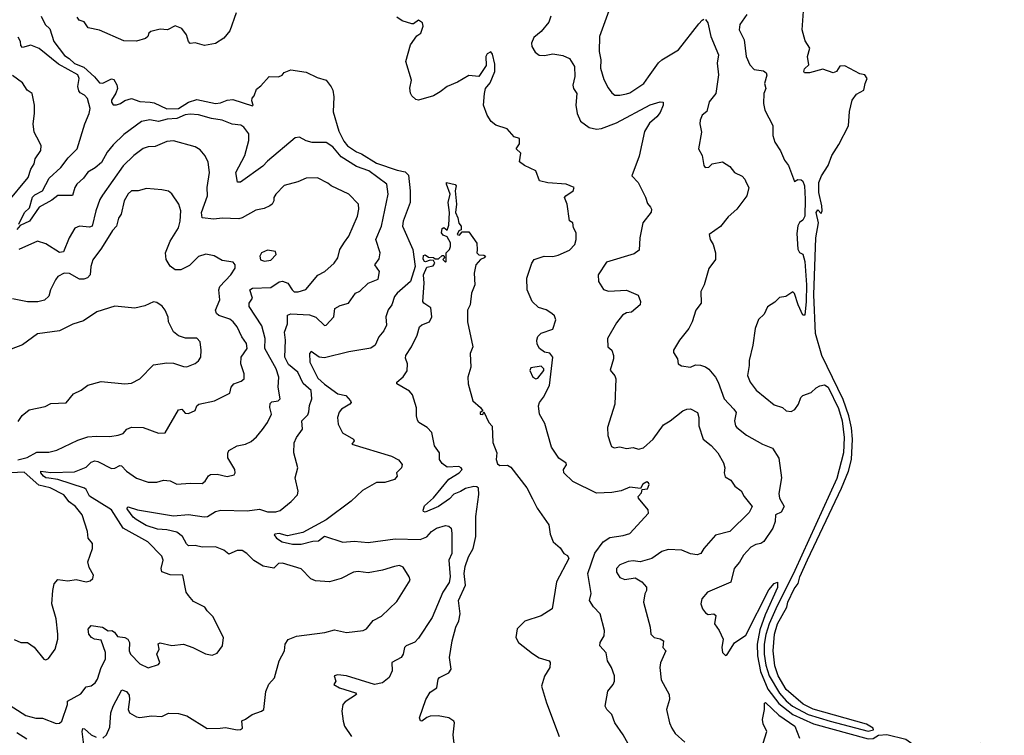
# Model space of a CAD drawing. Extents: x 1245515 to 1420776, y 606314 to 671314.
# Tile 342 of 385: x 1411009 to 1416875, y 619082 to 623344. Entities that reach past the tile are written whole.
import ezdxf

# ---------------------------------------------------------------- set-up
doc = ezdxf.new("R2010")
doc.units = 0

msp = doc.modelspace()

# ---------------------------------------------------------------- linework, layer by layer
at = {"layer": '0CON10XD'}
for points in [[(1414542.5, 623465), (1414464.2, 623245), (1414460.5, 623155), (1414470.5, 623105), (1414468.5, 623055), (1414488.6, 622988.5), (1414515, 622938), (1414537.9, 622907.9), (1414555, 622895.8), (1414584.4, 622894.4), (1414625, 622902.5), (1414645, 622909.1), (1414728.1, 622965), (1414755.3, 623004.7), (1414815, 623087.1), (1414835, 623105.6), (1414934.2, 623165), (1415055, 623319.4), (1415075, 623341.4), (1415085, 623348)], [(1411137.5, 623365), (1411160, 623315), (1411189.1, 623289.1), (1411211.1, 623215), (1411275, 623130.5), (1411304, 623114), (1411335, 623084.2), (1411391, 623061), (1411454.5, 623004.5), (1411485, 622968.6), (1411505, 622967.1), (1411555, 622991.8), (1411568.9, 622988.9), (1411587.4, 622957.4), (1411591.8, 622935), (1411582.4, 622907.6), (1411555.8, 622865), (1411555, 622853.3), (1411565, 622837.5), (1411585, 622836.7), (1411610, 622845), (1411636, 622864), (1411675, 622875.7), (1411725, 622857.3), (1411786.1, 622853.9), (1411809.3, 622849.3), (1411885, 622814.1), (1411955, 622816.1), (1412015, 622853.7), (1412065, 622868.4), (1412175, 622845.6), (1412205, 622848.4), (1412245.4, 622865.4), (1412278.3, 622868.3), (1412395, 622831.2), (1412400, 622835), (1412391.7, 622861.7), (1412393.6, 622876.4), (1412405, 622890), (1412419.3, 622930.7), (1412445, 622950), (1412495, 623006.2), (1412550, 623005), (1412572.5, 623015), (1412585, 623030), (1412623.8, 623046.2), (1412715, 623031.5), (1412781.1, 623001), (1412834.8, 622984.8), (1412865, 622944.5), (1412875.2, 622925), (1412880.6, 622885), (1412876.6, 622795), (1412910.4, 622680.4), (1412940.9, 622620.9), (1412962.6, 622592.6), (1413015, 622557.6), (1413045.4, 622545.4), (1413135, 622488.9), (1413258.1, 622448.2), (1413305, 622438.9), (1413325, 622417.8), (1413335.1, 622325), (1413334.8, 622255), (1413292.9, 622145), (1413289.7, 622115), (1413350.9, 621975), (1413364.3, 621875), (1413337.7, 621785), (1413257.1, 621715), (1413242, 621695), (1413225.5, 621645), (1413204.6, 621615.4), (1413190, 621575), (1413194.2, 621525), (1413178.5, 621491.5), (1413148.9, 621455), (1413127.5, 621405), (1413101.7, 621388.3), (1412970, 621365), (1412825, 621330), (1412794, 621334), (1412745, 621368), (1412734.6, 621355.4), (1412738.2, 621305), (1412785, 621208.4), (1412825, 621172.4), (1412905, 621115.5), (1412952.5, 621105), (1412980, 621075), (1412983.8, 621065), (1412976.7, 621055), (1412925.5, 621024.5), (1412912.6, 621007.4), (1412901.4, 620975), (1412905.8, 620935), (1412933, 620883), (1412997.5, 620845), (1413002.5, 620835), (1412987.5, 620815), (1413224, 620745), (1413265, 620722.5), (1413288, 620695), (1413284, 620675), (1413253.8, 620645), (1413257.5, 620625), (1413242.5, 620605), (1413185, 620588.1), (1413135, 620587.1), (1413050.4, 620539.6), (1412983.4, 620476.6), (1412834.3, 620365), (1412695, 620289.3), (1412605, 620270.8), (1412555, 620283.4), (1412529.7, 620280.3), (1412525.7, 620275), (1412538.9, 620255), (1412572, 620235), (1412635, 620220), (1412685, 620220.8), (1412755, 620238.6), (1412789.5, 620240.5), (1412825, 620266.9), (1412935, 620232.5), (1413002, 620238), (1413085, 620229.3), (1413245, 620251.6), (1413395, 620247.3), (1413435, 620263.1), (1413462.5, 620295), (1413492, 620315), (1413545, 620331.4), (1413565, 620328), (1413578.6, 620315), (1413584.4, 620285), (1413582.6, 620242.6), (1413584.5, 620165), (1413566.5, 620125), (1413574.5, 620025), (1413568.1, 619991.9), (1413529.2, 619935), (1413466.4, 619783.6), (1413385, 619660), (1413363.3, 619636.7), (1413311.2, 619615), (1413302.5, 619605), (1413292.9, 619565), (1413281.4, 619545), (1413225.8, 619515), (1413227.1, 619465), (1413210, 619425), (1413170.6, 619395), (1413123.5, 619383.5), (1412956.6, 619436.6), (1412905, 619440.8), (1412883.3, 619435), (1412892.5, 619405), (1412880, 619385), (1412913.3, 619365), (1413008.8, 619335), (1413016, 619325), (1412948.7, 619281.3), (1412933.8, 619265), (1412927.3, 619225), (1412935.4, 619165), (1412944.6, 619135), (1412985, 619074.2)], [(1412299.3, 623385), (1412261.3, 623278.7), (1412225.2, 623234.8), (1412175, 623201.8), (1412110.6, 623190.6), (1412055, 623206.7), (1412025, 623203.3), (1412013.8, 623215), (1412003.3, 623255), (1411975, 623292.5), (1411935, 623308.8), (1411890, 623285), (1411845, 623288), (1411790, 623275), (1411777.5, 623265), (1411772.5, 623245), (1411758, 623232), (1411705, 623217.5), (1411629.1, 623219.1), (1411485, 623282), (1411416.4, 623296.4), (1411392, 623332), (1411362.5, 623342.5), (1411350.4, 623360.5)], [(1414654.2, 618994.2), (1414604.3, 619085), (1414555, 619156.2), (1414536.4, 619206.4), (1414507.1, 619235), (1414497.1, 619255), (1414513.3, 619345), (1414545.7, 619385), (1414551.9, 619405), (1414552.2, 619435), (1414535, 619486.2), (1414510.8, 619525), (1414503, 619573), (1414466, 619615), (1414468, 619635), (1414490.8, 619675), (1414492.9, 619705), (1414466.9, 619805), (1414427.2, 619847.2), (1414404.6, 619884.6), (1414413.4, 619926.6), (1414393.4, 620045), (1414435, 620167.5), (1414485, 620234.6), (1414525, 620260.4), (1414605, 620271.3), (1414645, 620284.6), (1414755, 620404), (1414752.5, 620425), (1414696, 620495), (1414694.5, 620505), (1414712.9, 620525), (1414717.5, 620545), (1414749.5, 620550.5), (1414759.4, 620575), (1414755, 620586.2), (1414745, 620591.1), (1414721.9, 620578.1), (1414707.7, 620552.3), (1414645, 620558.8), (1414591.8, 620538.2), (1414537.1, 620527.1), (1414445, 620524.4), (1414305, 620593.1), (1414251.9, 620645), (1414249.2, 620665), (1414267.7, 620692.3), (1414265, 620702.5), (1414221.6, 620731.6), (1414178.4, 620798.4), (1414138.1, 620938.1), (1414106.8, 620995), (1414099.3, 621045), (1414105.4, 621064.6), (1414130.5, 621095), (1414165.4, 621164.6), (1414186, 621335), (1414167, 621357), (1414135, 621363.8), (1414106.2, 621385), (1414092.5, 621412.5), (1414090.6, 621435), (1414095, 621456.7), (1414115, 621478), (1414185, 621500), (1414203.6, 621556.4), (1414195, 621580), (1414178.8, 621595), (1414145, 621615.8), (1414099.8, 621629.8), (1414062.9, 621665), (1414032, 621735), (1414031.4, 621805), (1414060, 621895), (1414075, 621916.4), (1414133.8, 621936.2), (1414185, 621934.4), (1414217.7, 621942.3), (1414285, 621972), (1414316.7, 622005), (1414324.2, 622034.2), (1414324.4, 622074.4), (1414307.8, 622105), (1414305, 622133.8), (1414285.5, 622145.5), (1414270, 622245), (1414255.7, 622285), (1414262, 622295), (1414307.5, 622325), (1414313.3, 622345), (1414265, 622364), (1414155, 622372.5), (1414105, 622384.2), (1414083.8, 622445), (1414016.7, 622475), (1413987.5, 622497.5), (1413995, 622550), (1413967.5, 622575), (1413985.8, 622605), (1413986, 622636), (1413955, 622647.5), (1413913.6, 622693.6), (1413845, 622716.9), (1413817.6, 622737.6), (1413794.2, 622775), (1413772, 622835), (1413778.8, 622905), (1413784.7, 622935), (1413811.4, 622968.5), (1413839.4, 623035), (1413840.3, 623080.3), (1413825, 623140), (1413815, 623152.5), (1413795, 623141.4), (1413785.4, 623125), (1413787.7, 623072.3), (1413745, 623006.7), (1413685, 623011.4), (1413617.2, 622972.8), (1413555, 622946.9), (1413515, 622914.4), (1413475, 622891.8), (1413385, 622864.3), (1413369.1, 622869.1), (1413345, 622890), (1413337.1, 622907.1), (1413333.7, 622936.3), (1413342.9, 622985), (1413310, 623095), (1413336.4, 623195), (1413375, 623248.8), (1413398.6, 623265), (1413413.6, 623305), (1413409.5, 623325), (1413385, 623342.5), (1413355, 623320), (1413345, 623320), (1413288.3, 623338.3), (1413255, 623358.6)], [(1414174.3, 623365), (1414161.1, 623328.9), (1414115.7, 623275), (1414072.5, 623237.5), (1414059.2, 623205), (1414060, 623185), (1414080.9, 623150.9), (1414103.1, 623133.1), (1414135, 623131.4), (1414185, 623141.4), (1414245, 623131.4), (1414285, 623114), (1414314.4, 623065), (1414316.3, 623006.3), (1414303.8, 622955), (1414308.5, 622935), (1414327.5, 622905), (1414322.5, 622835), (1414330.9, 622785), (1414350.7, 622740.7), (1414402.5, 622702.5), (1414445, 622692.5), (1414475, 622695.5), (1414565, 622730.8), (1414765, 622837.8), (1414825, 622856), (1414842.5, 622852.5), (1414842, 622835), (1414825, 622791.2), (1414805, 622765.8), (1414761.2, 622728.8), (1414732.2, 622677.8), (1414698.9, 622531.1), (1414656.9, 622415), (1414694, 622375), (1414737.6, 622287.6), (1414748.8, 622248.8), (1414767.6, 622227.6), (1414774.2, 622215), (1414771.7, 622198.3), (1414722, 622135), (1414704.1, 622045.9), (1414699.1, 621970.9), (1414669.7, 621950.3), (1414505, 621900.8), (1414454.6, 621825), (1414457.8, 621785), (1414487.9, 621737.9), (1414517, 621727), (1414625, 621733.3), (1414693, 621703), (1414707.5, 621665), (1414706.7, 621645), (1414655, 621602.5), (1414625, 621598.8), (1414600, 621585), (1414565, 621538.8), (1414510.8, 621445), (1414512.5, 621395), (1414536.2, 621375), (1414546.2, 621345), (1414546, 621325), (1414527, 621257), (1414555, 621222.5), (1414561.2, 621205), (1414554, 621055), (1414511.4, 620915), (1414512.7, 620867.3), (1414528.3, 620818.3), (1414535, 620802), (1414550, 620795), (1414585, 620800), (1414625, 620790.8), (1414665, 620795.8), (1414695, 620786.9), (1414725, 620793.3), (1414783.1, 620845), (1414845, 620931.9), (1414884.6, 620955.3), (1414960.8, 621015), (1414983.3, 621025), (1415005.9, 621025.9), (1415047.1, 621005), (1415055.7, 620975.7), (1415055.7, 620925), (1415081.4, 620845), (1415128.1, 620808.1), (1415168.9, 620765), (1415202.2, 620705), (1415210.6, 620675), (1415205.5, 620645), (1415211.7, 620621.7), (1415245, 620601.4), (1415269.2, 620565), (1415308.3, 620538.3), (1415325.8, 620505), (1415372.5, 620445), (1415355, 620408.8), (1415240, 620295), (1415155, 620273.3), (1415085.4, 620194.6)], [(1415340.6, 623375), (1415300, 623315), (1415295.9, 623285), (1415324.7, 623225), (1415338, 623125), (1415359.6, 623075), (1415385, 623048.2), (1415440.4, 623040.5), (1415457.3, 623027.3), (1415460, 623015), (1415446, 622965), (1415454, 622935), (1415442.5, 622905), (1415440.6, 622845), (1415448.1, 622805), (1415496, 622715), (1415495.6, 622655), (1415508.9, 622615), (1415542.6, 622562.6), (1415565, 622506.9), (1415590, 622475), (1415625, 622380), (1415645, 622392.5), (1415665, 622390), (1415675, 622382.5), (1415684.2, 622355), (1415689.1, 622275), (1415686.2, 622175), (1415675, 622150), (1415655, 622136.7), (1415645, 622117.5), (1415639.7, 622070.3), (1415645, 621977.5), (1415655, 621956.7), (1415675, 621947.5), (1415686.7, 621905), (1415696.2, 621765), (1415695.2, 621665), (1415686, 621584), (1415675, 621583.8), (1415646.7, 621645), (1415625, 621712.5), (1415615, 621723.3), (1415573.9, 621696.1), (1415535, 621690), (1415508.3, 621661.7), (1415465, 621634.2), (1415445, 621590), (1415411.8, 621558.2), (1415390.6, 621505), (1415377.5, 621405), (1415354.3, 621315), (1415356.2, 621285), (1415345.3, 621225), (1415360.4, 621185), (1415397.9, 621137.9), (1415505, 621050), (1415554.2, 621034.2), (1415575, 621013.8), (1415605, 621010.8), (1415628.3, 621021.7), (1415649.5, 621055), (1415663.9, 621093.9), (1415675, 621106.7), (1415725.5, 621124.4), (1415755, 621151.9), (1415776.8, 621163.2), (1415805, 621170), (1415825.8, 621155.8), (1415888.3, 621028.3), (1415910.2, 620955), (1415921.7, 620855), (1415916.6, 620765), (1415878.4, 620611.6), (1415626.7, 620063.3), (1415514.2, 619835.8)], [(1415514.2, 619835.8), (1415475, 619745.4), (1415455, 619681.1), (1415444.7, 619625.3), (1415444.6, 619565), (1415455, 619498.6), (1415474.6, 619435), (1415535, 619333), (1415575, 619287.6), (1415614.3, 619255), (1415706.5, 619205), (1415837.1, 619165), (1416065, 619107.1), (1416096.2, 619115), (1416094.6, 619125), (1416055, 619148.3), (1415737.5, 619237.5), (1415676.8, 619266.8), (1415575, 619353.5), (1415527.9, 619435), (1415507.7, 619495), (1415497.5, 619585), (1415506.4, 619685), (1415525, 619745.7), (1415579.1, 619845), (1415585.4, 619875), (1415622.5, 619955), (1415647.5, 619985), (1415657.7, 620025), (1415702.5, 620127.5), (1415904.6, 620554.6), (1415946.1, 620655), (1415964.8, 620725.2), (1415971.3, 620845), (1415965, 620914), (1415949.8, 620985), (1415915, 621082.7), (1415788.3, 621345), (1415749.7, 621475), (1415741.5, 621705), (1415753.2, 622045), (1415767.5, 622135), (1415754.6, 622195), (1415765, 622212.5), (1415785, 622190), (1415790, 622205), (1415788.8, 622235), (1415770, 622315), (1415770, 622375), (1415785.9, 622414.1), (1415826, 622475), (1415848, 622535), (1415889.8, 622600.2), (1415947.9, 622712.1), (1415952.7, 622797.3), (1415968, 622865), (1415995, 622900), (1416038.8, 622925), (1416045.8, 622965), (1416058.8, 622995), (1416045, 623016.7), (1416015, 623022.5), (1415925, 623070), (1415895, 623066.7), (1415875, 623036.2), (1415855, 623028), (1415795, 623050), (1415715, 623027.5), (1415685, 623027.5), (1415681.2, 623035), (1415685, 623052.5), (1415710, 623075), (1415703.3, 623125), (1415715.9, 623174.1), (1415688.3, 623218.3), (1415671.2, 623285), (1415678.9, 623395)], [(1415095, 623346.2), (1415109.3, 623325), (1415127.3, 623245), (1415172.2, 623135), (1415164.8, 623085), (1415173.4, 623016.6), (1415156, 622905), (1415117.5, 622855), (1415102.4, 622797.6), (1415074.4, 622775), (1415063.3, 622745), (1415060.5, 622725), (1415072, 622675), (1415053.3, 622575), (1415076, 622535), (1415084.2, 622475), (1415093.8, 622465), (1415115, 622466.7), (1415135, 622485.8), (1415197.3, 622497.3), (1415239.6, 622469.5), (1415267.5, 622435), (1415313, 622413), (1415330, 622395), (1415338, 622375), (1415354, 622345), (1415342, 622295), (1415281.1, 622215), (1415229.6, 622170.4), (1415185, 622112.2), (1415117.5, 622065), (1415122, 622035), (1415140, 622005), (1415155.6, 621955.6), (1415154, 621915), (1415115, 621863.3), (1415087.8, 621765), (1415068.1, 621725), (1415068.8, 621655), (1415038, 621615), (1415015.9, 621544.1), (1414996.7, 621505), (1414940, 621435), (1414903.8, 621375), (1414905, 621362.5), (1414927.5, 621325), (1414932.5, 621295), (1414952.3, 621282.3), (1415005, 621274), (1415035, 621287.5), (1415065, 621287.1), (1415095, 621277.1), (1415115, 621262.5), (1415154.4, 621215), (1415171.1, 621185), (1415206.2, 621086.2), (1415264, 621024), (1415276.9, 621005), (1415268.2, 620955), (1415274.2, 620925), (1415282.1, 620915), (1415340.2, 620870.2), (1415435.5, 620815.5), (1415495, 620791.4), (1415532, 620732), (1415547.1, 620615), (1415531.2, 620521.2), (1415536, 620495), (1415562.9, 620445), (1415545, 620410), (1415512.5, 620395), (1415510.8, 620355), (1415496, 620315), (1415443, 620237), (1415425, 620223.8), (1415395, 620217.5), (1415365, 620202), (1415320.8, 620155), (1415297.7, 620112.3), (1415266, 620075), (1415245, 619994.3), (1415106.2, 619935), (1415074, 619895), (1415067.5, 619865), (1415078, 619835), (1415095, 619811.2), (1415110.5, 619800.5), (1415145, 619804.2), (1415157.5, 619795), (1415148, 619745), (1415176.2, 619705), (1415200, 619655), (1415192, 619605), (1415196.7, 619575), (1415215, 619557.5), (1415225, 619562.5), (1415268.1, 619631.9), (1415335, 619678.1), (1415472.7, 619947.3), (1415503.8, 619986.2), (1415525, 619993.8), (1415525, 619961.1), (1415450.2, 619799.8), (1415419.2, 619710.8), (1415403.8, 619625), (1415404.3, 619555), (1415422.3, 619462.3), (1415467.3, 619357.3), (1415531.9, 619271.9), (1415615, 619204.6)], [(1411003.6, 622126.4), (1411038.1, 622195), (1411067.1, 622222.8), (1411085, 622288.1), (1411098.6, 622301.4), (1411144.7, 622325), (1411185, 622400), (1411254.1, 622465), (1411298.2, 622521.8), (1411350.7, 622575), (1411396.8, 622723.2), (1411422.3, 622785), (1411427.7, 622815), (1411413.5, 622875), (1411395.8, 622895), (1411368.7, 622908.7), (1411361.2, 622921.2), (1411356, 622946), (1411363.3, 622995), (1411355, 623015.9), (1411238.9, 623078.9), (1411125, 623172.2), (1411075, 623192.5), (1411025, 623178.6), (1411015, 623190.8), (1411013.7, 623215), (1410999.8, 623239.8)], [(1410935, 622253.8), (1411058.5, 622405), (1411074.3, 622455), (1411094.4, 622485), (1411100.6, 622515), (1411134.2, 622565), (1411136.7, 622595), (1411110, 622645), (1411094.3, 622675), (1411088.6, 622725), (1411097.1, 622785), (1411096.2, 622835), (1411083.3, 622905), (1411053.3, 622925), (1411025, 622968.8), (1410965, 623012.9)], [(1412731.9, 621008.1), (1412734.7, 621045.3), (1412749.6, 621085), (1412745.4, 621135), (1412697.8, 621177.8), (1412665.3, 621245), (1412611.1, 621291.1), (1412587.6, 621335), (1412592.8, 621435), (1412586.9, 621483.1), (1412605, 621532.5), (1412605, 621584), (1412625, 621592.7), (1412735, 621586.4), (1412772.3, 621572.3), (1412825, 621522), (1412835, 621524), (1412880, 621575), (1412886.2, 621625), (1412918.3, 621641.7), (1412967.5, 621655), (1413009.2, 621715), (1413035, 621726.9), (1413085, 621774.5), (1413145, 621799.2), (1413152.9, 621845), (1413124.5, 621885), (1413150.1, 621919.9), (1413156.6, 621955), (1413130, 622035), (1413164.5, 622114.4), (1413204.6, 622304.6), (1413195.5, 622365), (1413089.6, 622445), (1413015, 622469.4), (1412925, 622527.5), (1412875, 622587.7), (1412835, 622613.1), (1412752.2, 622612.2), (1412715, 622621.9), (1412675, 622644.2), (1412649.7, 622640.3), (1412485, 622501.4), (1412457.9, 622472.1), (1412325, 622376.2), (1412306.7, 622376.7), (1412296.9, 622435), (1412351.1, 622535), (1412374.6, 622625), (1412373.1, 622665), (1412344, 622705), (1412325.5, 622715.5), (1412275, 622721.5), (1412215.8, 622745.8), (1412151.2, 622755), (1412075, 622778.2), (1412025, 622782.2), (1411995, 622778.3), (1411945, 622755.8), (1411887.1, 622752.9), (1411835, 622738.5), (1411785, 622747.3), (1411735, 622737.3), (1411629.3, 622660.7), (1411565, 622598.7), (1411530.5, 622555), (1411495.4, 622494.6), (1411457.7, 622462.3), (1411414.1, 622435.9), (1411388.8, 622401.2), (1411350, 622365), (1411336.9, 622345), (1411322.4, 622297.6), (1411235, 622298.1), (1411200.8, 622269.2), (1411125, 622226.9), (1411067, 622145), (1411010.7, 622119.3), (1410991.9, 622095)], [(1410925, 619276.2), (1411045, 619199.6), (1411104.6, 619184.6), (1411145, 619183.5), (1411225, 619151.5), (1411245, 619154.5), (1411258.9, 619165), (1411294.2, 619264.2), (1411294.4, 619285.6), (1411372.4, 619327.6), (1411405, 619370.8), (1411435, 619375.8), (1411459.2, 619395), (1411473.1, 619415), (1411493.8, 619485), (1411519.5, 619535), (1411519.6, 619575), (1411495, 619647.5), (1411453.8, 619655), (1411436.2, 619665), (1411421.2, 619685), (1411417, 619713), (1411434, 619736), (1411502.5, 619725), (1411535, 619703.3), (1411556.7, 619705), (1411574, 619695), (1411590.9, 619670.9), (1411635, 619663.3), (1411653.8, 619653.8), (1411663.8, 619635), (1411660.8, 619585), (1411668.5, 619565), (1411725, 619508.1), (1411775, 619483.1), (1411835, 619504), (1411843.8, 619515), (1411826.7, 619565), (1411840, 619595), (1411834, 619626), (1411845, 619633.3), (1411915, 619617.1), (1411985, 619624.3), (1412040, 619605), (1412115, 619566.9), (1412155, 619558), (1412185, 619570), (1412216.2, 619615), (1412224, 619665), (1412159.6, 619789.5), (1412125, 619822.5), (1412112.5, 619845), (1412045, 619878.6), (1412014, 619915), (1412001.2, 619935), (1411980, 620035), (1411905, 620036.9), (1411855.8, 620055), (1411851.1, 620075), (1411863.1, 620125), (1411855, 620148), (1411773.1, 620235), (1411625, 620315.3), (1411554.7, 620425), (1411425, 620505.3), (1411405.2, 620545.2), (1411395, 620553.9), (1411236, 620606), (1411183.1, 620613.1), (1411165, 620614.8), (1411150, 620625), (1411133.8, 620645), (1411134.5, 620655.5), (1411195, 620647.4), (1411335, 620650.3), (1411405, 620679.2), (1411435, 620709.2), (1411457, 620717), (1411475, 620713.2), (1411555, 620671.8), (1411575, 620672.5), (1411605, 620688.1), (1411615, 620685.9), (1411645, 620655.5), (1411705, 620613.5), (1411775, 620590), (1411825, 620590), (1411865, 620601.2), (1411905, 620597.5), (1411945, 620576.7), (1412025, 620584.4), (1412095, 620582.2), (1412114, 620595), (1412132.9, 620627.1), (1412145.8, 620634.2), (1412185, 620636.7), (1412245, 620623.8), (1412286.2, 620633.8), (1412293.1, 620645), (1412290, 620665), (1412249.2, 620735), (1412248, 620762), (1412255, 620777.5), (1412304.6, 620805.4), (1412354.6, 620815.5), (1412387.6, 620832.4), (1412420.3, 620859.7), (1412455, 620904), (1412484.6, 620945.4), (1412509.1, 620995), (1412499.1, 621035), (1412501.8, 621058.2), (1412512, 621068), (1412548.8, 621075), (1412560, 621085), (1412549.2, 621155), (1412552.3, 621215), (1412537.2, 621265), (1412469.6, 621385), (1412471.4, 621445), (1412451.3, 621521.3), (1412375.5, 621635), (1412376.7, 621655), (1412395.4, 621685), (1412379.4, 621735), (1412395.4, 621744.6), (1412505, 621748.4), (1412555, 621782.7), (1412575, 621786.9), (1412607.1, 621775), (1412631.4, 621735), (1412645, 621723.5), (1412667.4, 621722.6), (1412713, 621737), (1412785, 621822.9), (1412825.9, 621844.1), (1412883.3, 621895), (1412903.3, 621925), (1412915.8, 621975), (1412945, 622019.4), (1412969.1, 622055), (1413021.5, 622175), (1413029.6, 622215), (1413026.7, 622245), (1412970.8, 622305), (1412864.5, 622354.5), (1412845, 622371.4), (1412782.8, 622402.8), (1412715, 622400.4), (1412665, 622378.8), (1412585, 622357.3), (1412534.3, 622305), (1412523.8, 622285), (1412522.5, 622265), (1412512.5, 622245), (1412500, 622235), (1412465, 622220), (1412415, 622210.6), (1412335, 622163.6), (1412315, 622158.8), (1412215, 622162), (1412165, 622155.3), (1412095, 622163.3), (1412091.9, 622195), (1412126.9, 622295), (1412125.4, 622345), (1412139.1, 622435), (1412131.1, 622495), (1412113.9, 622533.9), (1412085, 622570), (1412055, 622588.1), (1411925, 622622.7), (1411885, 622619.6), (1411815, 622588.9), (1411775, 622586.7), (1411745, 622577.3), (1411689.4, 622535), (1411626, 622474), (1411501.2, 622298.8), (1411486.2, 622273.8), (1411463.3, 622206.7), (1411441.3, 622115), (1411425, 622107.7), (1411365, 622115.3), (1411337.7, 622102.4), (1411303.8, 622045), (1411269.1, 621960.9), (1411245, 621957.5), (1411165, 622009.2), (1411114.4, 622025.6), (1411003.9, 621976.1)], [(1413599.4, 619015), (1413591.1, 619085), (1413600, 619155), (1413595.8, 619165.8), (1413565, 619185.7), (1413502.1, 619197.9), (1413455, 619195.7), (1413435, 619188.1), (1413405, 619166.2), (1413397, 619167), (1413390, 619185), (1413429.1, 619295), (1413455, 619339.2), (1413493.8, 619365), (1413502, 619415), (1413510, 619425), (1413565.6, 619454.4), (1413580.3, 619475), (1413569, 619545), (1413585.5, 619645), (1413607, 619725), (1413625.7, 619764.3), (1413632.7, 619805), (1413622.9, 619885), (1413665.6, 619975), (1413656.9, 620045), (1413663.2, 620086.8), (1413682.7, 620145), (1413711, 620195), (1413725.7, 620265), (1413725.7, 620385.7), (1413745.3, 620515.3), (1413743.4, 620553.4), (1413732.1, 620562.1), (1413715, 620563.6), (1413665, 620550.9), (1413635.2, 620534.8), (1413595, 620518.8), (1413569.4, 620490.6), (1413505, 620444.7), (1413425, 620411.5), (1413415, 620414.2), (1413412, 620422), (1413420.8, 620449.2), (1413474.2, 620495.8), (1413565, 620607.1), (1413628, 620645), (1413644.2, 620665), (1413640, 620675), (1413625, 620683.3), (1413555, 620679.4), (1413525, 620700), (1413510.4, 620725), (1413510, 620765), (1413479.6, 620805), (1413464.6, 620885), (1413435.8, 620915.8), (1413386.2, 620945), (1413379.2, 620959.2), (1413372.5, 620985), (1413372.1, 621032.1), (1413348.9, 621108.9), (1413331.1, 621131.1), (1413256.7, 621175), (1413256.7, 621185), (1413293.9, 621216.1), (1413317.7, 621252.3), (1413318.8, 621295), (1413308.3, 621328.3), (1413309.4, 621345), (1413343.4, 621396.6), (1413377.5, 621465), (1413390, 621515), (1413404, 621526), (1413451.1, 621545), (1413463.9, 621575), (1413458.1, 621628.1), (1413416.2, 621655), (1413410.8, 621665), (1413418.5, 621775), (1413414.1, 621825), (1413435, 621870), (1413472.5, 621877.5), (1413482.5, 621895), (1413475, 621910), (1413455, 621912.5), (1413427.5, 621902.5), (1413420, 621905), (1413412.7, 621917.3), (1413415, 621940), (1413425, 621943.3), (1413445, 621930), (1413475, 621927.5), (1413485, 621920), (1413505, 621920), (1413525, 621940), (1413535, 621940), (1413540, 621925), (1413530, 621915), (1413545, 621900), (1413550, 621905), (1413550, 621955), (1413570, 621975), (1413576.1, 621993.9), (1413575.7, 622015), (1413555, 622050), (1413531.7, 622061.7), (1413522.5, 622075), (1413525, 622100), (1413536.4, 622106.4), (1413555, 622090), (1413565, 622120), (1413570, 622195), (1413561.5, 622255), (1413572.9, 622305), (1413550.8, 622365), (1413552.5, 622375), (1413602.5, 622362.5), (1413608.6, 622355), (1413603.6, 622325), (1413611.8, 622245), (1413605.8, 622195.8), (1413620, 622165), (1413625, 622132.5), (1413640, 622115), (1413638.3, 622091.7), (1413625, 622087.5), (1413614.6, 622064.6), (1413628.3, 622061.7), (1413645, 622080), (1413685, 622080), (1413733.3, 622013.3), (1413733.6, 621973.6), (1413733.3, 621955), (1413743.9, 621943.9), (1413775, 621941.2), (1413783.3, 621935), (1413776.7, 621925), (1413754.1, 621915.9), (1413726.2, 621885), (1413716.7, 621835), (1413720, 621765), (1413700, 621715), (1413692.1, 621645), (1413676.4, 621615), (1413676.7, 621545), (1413707.8, 621395), (1413692.2, 621355), (1413696, 621275), (1413678.5, 621215), (1413680.4, 621175), (1413708.2, 621075), (1413754, 621035), (1413767.5, 621015), (1413752.5, 621005), (1413752.5, 620995), (1413768.3, 620991.7), (1413775, 621007.5), (1413804, 620945), (1413823.9, 620923.9), (1413828.6, 620825), (1413851.8, 620765), (1413846.9, 620725), (1413855, 620698.1), (1413868.6, 620688.6), (1413915, 620691.2), (1413935, 620679.1), (1414031.4, 620555), (1414065, 620490), (1414091.4, 620435), (1414160.6, 620335), (1414170.3, 620280.3), (1414187.5, 620235), (1414229.3, 620199.3), (1414250, 620165), (1414273, 620153), (1414280, 620135), (1414206.7, 619995), (1414180.8, 619835), (1414116.6, 619793.4), (1414017.8, 619762.2), (1413973.1, 619715), (1413964.2, 619665), (1413980.8, 619635), (1414065, 619569.4), (1414103.9, 619543.9), (1414163.8, 619525), (1414169.2, 619515), (1414167.5, 619485), (1414135.7, 619434.3), (1414118.1, 619375), (1414148.6, 619275), (1414223.1, 619075)], [(1410997.2, 620722.8), (1411053.4, 620736.6), (1411111.5, 620768.5), (1411181.4, 620768.5), (1411230.6, 620779.4), (1411355, 620840.6), (1411415, 620858.9), (1411465, 620864.4), (1411545, 620860.8), (1411595, 620870), (1411625, 620880), (1411647.5, 620905), (1411675, 620916.7), (1411744.2, 620915.8), (1411835, 620880.5), (1411875, 620884.3), (1411955, 621021.2), (1411975, 621023.8), (1411995, 621000), (1412015, 620998.8), (1412053.9, 621016.1), (1412063.3, 621045), (1412076.7, 621053.3), (1412170, 621075), (1412261.2, 621118.8), (1412269.2, 621155), (1412284.5, 621175.5), (1412328.8, 621191.2), (1412345.8, 621205), (1412345.8, 621235), (1412325.6, 621294.4), (1412328.2, 621335), (1412364, 621385), (1412360, 621415), (1412332.1, 621455), (1412304.5, 621515), (1412281.5, 621545), (1412261.3, 621561.3), (1412195, 621582.2), (1412181.9, 621595), (1412174.6, 621614.6), (1412201.2, 621675), (1412195.5, 621735), (1412201.1, 621755), (1412267.5, 621825), (1412292.5, 621865), (1412292.5, 621885), (1412280, 621900), (1412215, 621910.8), (1412167.6, 621937.6), (1412117.2, 621947.2), (1412075, 621933.6), (1412019.8, 621880.2), (1411968, 621855), (1411935, 621853.8), (1411905, 621875.7), (1411881.8, 621915), (1411877.9, 621955), (1411905, 622024.2), (1411955.6, 622104.4), (1411965.7, 622145), (1411967.9, 622205), (1411956.7, 622245), (1411915, 622307.5), (1411895, 622322.5), (1411855, 622331.4), (1411765, 622338.5), (1411715, 622325.6), (1411675, 622324.4), (1411655, 622308.1), (1411630.4, 622265), (1411614, 622186), (1411598.3, 622161.7), (1411586.2, 622115), (1411561.2, 622088.8), (1411497, 621983), (1411445, 621913.3), (1411432.5, 621875), (1411428.1, 621825), (1411413.1, 621806.9), (1411391.2, 621798.8), (1411365, 621798.8), (1411305, 621833.1), (1411274, 621835), (1411236.9, 621815), (1411221.1, 621795), (1411191.4, 621735), (1411182.4, 621697.6), (1411156.3, 621673.7), (1411116.4, 621663.6), (1411055, 621664.4), (1410965, 621682)], [(1412466.4, 621906.4), (1412505, 621912.5), (1412536.7, 621945), (1412533.3, 621963.3), (1412485, 621971.4), (1412450, 621955), (1412440, 621935), (1412444.2, 621914.2), (1412466.4, 621906.4)], [(1411000, 620950), (1411023.7, 620986.3), (1411065, 621020), (1411160.4, 621039.5), (1411195, 621057.5), (1411285, 621062), (1411330, 621115), (1411375, 621138), (1411415, 621167.5), (1411495, 621188.8), (1411635, 621175.8), (1411675, 621180), (1411725, 621206), (1411805, 621287.5), (1411885, 621299.4), (1411925, 621299.2), (1411985, 621278.6), (1412005, 621277.5), (1412055, 621295.8), (1412075, 621312), (1412088.5, 621335), (1412090.5, 621375), (1412083.1, 621425), (1412065, 621446.9), (1411996.9, 621446.9), (1411955, 621462), (1411924.4, 621484.4), (1411896.2, 621545), (1411892.7, 621572.7), (1411876.2, 621615), (1411857, 621637), (1411825, 621659.2), (1411805, 621664.3), (1411755, 621640.6), (1411695, 621625.6), (1411575, 621638.2), (1411468.8, 621605), (1411389.8, 621550.2), (1411325, 621531.5), (1411245, 621491.5), (1411115, 621472.9), (1411025, 621407.8), (1410957.8, 621382.2)], [(1414085, 621205.6), (1414095, 621209.4), (1414131.4, 621255), (1414131.4, 621265), (1414115, 621280.8), (1414055, 621270), (1414048, 621255), (1414065.7, 621215), (1414085, 621205.6)], [(1411504.6, 619065.4), (1411525, 619084.2), (1411545, 619130), (1411552.1, 619215), (1411564.7, 619255), (1411616.9, 619353.1), (1411645, 619342.2), (1411660.4, 619320.4), (1411663.9, 619295), (1411655.3, 619235), (1411662.1, 619215), (1411705, 619191.2), (1411725, 619187.8), (1411795, 619197.5), (1411855, 619194.2), (1411895.7, 619214.3), (1411955, 619211.9), (1412005, 619197.1), (1412125, 619122.2), (1412202.5, 619125), (1412235, 619128.9), (1412305, 619114), (1412323.6, 619116.4), (1412336.7, 619125), (1412332.3, 619167.7), (1412355, 619176.7), (1412394.1, 619205.9), (1412450, 619225), (1412462.5, 619235), (1412475, 619343.3), (1412493.8, 619386.2), (1412526, 619424), (1412555.6, 619524.4), (1412586.2, 619585), (1412590, 619625), (1412607.7, 619652.3), (1412657.3, 619672.7), (1412826, 619694), (1412885, 619710), (1412955, 619694), (1413055, 619705.8), (1413075, 619716), (1413115, 619765.7), (1413165, 619791.4), (1413255, 619878), (1413334.3, 620005), (1413329.2, 620025), (1413292.7, 620082.7), (1413272.3, 620092.3), (1413242.7, 620087.3), (1413170, 620065), (1413085, 620050), (1413025, 620057.5), (1412997.3, 620052.7), (1412924.3, 620015.7), (1412855, 619995.5), (1412771.8, 620001.8), (1412743.1, 620013.1), (1412685, 620074), (1412575, 620107.8), (1412551.2, 620105), (1412523.1, 620076.9), (1412459.7, 620089.7), (1412403.2, 620123.2), (1412361.5, 620165), (1412335, 620181.8), (1412305, 620182.7), (1412255, 620160.6), (1412224.6, 620184.6), (1412175, 620204.4), (1412095, 620202.9), (1412055, 620212.1), (1412015, 620210), (1412001.8, 620221.7), (1411978.9, 620265), (1411945, 620291.5), (1411885, 620306.1), (1411830.4, 620310.4), (1411762.3, 620332.3), (1411703.6, 620366.4), (1411685, 620380.9), (1411652.5, 620425), (1411646.7, 620435), (1411655, 620441.8), (1411710, 620425), (1411925, 620389), (1412015, 620397.5), (1412107.4, 620382.6), (1412128, 620385), (1412175, 620413.8), (1412207.7, 620422.3), (1412365, 620418.7), (1412438.4, 620428.4), (1412485, 620413.6), (1412535, 620412.9), (1412560.2, 620419.8), (1412626.6, 620473.4), (1412663.8, 620515), (1412668, 620535), (1412650.8, 620615), (1412665.4, 620675), (1412641.2, 620765), (1412644, 620824), (1412657.1, 620855), (1412694.5, 620905), (1412690.6, 620955), (1412725, 620990.5), (1412731.9, 621008.1)], [(1410975, 619652.5), (1411015, 619633.8), (1411055, 619633.8), (1411095.7, 619605.7), (1411153.3, 619535), (1411165, 619531.2), (1411181.2, 619538.8), (1411220, 619595), (1411235.8, 619655), (1411235.7, 619684.3), (1411225.4, 619775), (1411200, 619865), (1411205.4, 619945), (1411215, 619983.8), (1411235, 620010), (1411295, 620000.8), (1411345, 620010), (1411404.4, 619995.6), (1411427.9, 620002.1), (1411443.8, 620015), (1411448, 620035), (1411422.1, 620082.1), (1411414.3, 620115), (1411442, 620195), (1411443.3, 620225), (1411416.7, 620255), (1411412.5, 620295), (1411380, 620395), (1411341.1, 620445), (1411302.7, 620472.7), (1411271.5, 620515), (1411189.5, 620555), (1411122.3, 620572.3), (1411035, 620648.6), (1410915, 620643.2)], [(1415085.4, 620194.6), (1415068, 620165), (1415045, 620157.5), (1415005, 620162.5), (1414955, 620185.4), (1414872.5, 620187.5), (1414834.3, 620175.7), (1414775, 620133.8), (1414705, 620115.8), (1414665, 620120.6), (1414635, 620116.7), (1414585, 620098), (1414564, 620075), (1414564.3, 620054.3), (1414585, 620022), (1414615, 620010), (1414675, 620020), (1414715.8, 619995.8), (1414743.8, 619965), (1414744, 619945), (1414734.2, 619925), (1414725.7, 619875), (1414766.2, 619725), (1414768.8, 619685), (1414790, 619665), (1414825, 619657.1), (1414844, 619645), (1414840, 619605), (1414858, 619585), (1414826.8, 619513.2), (1414822, 619485), (1414831.7, 619411.7), (1414878, 619325), (1414880.8, 619295), (1414862.5, 619235), (1414880.6, 619155), (1414894.3, 619125), (1414915, 619092), (1414971.1, 619041.1)], [(1415437.7, 619035), (1415460.5, 619105), (1415439.1, 619149.1), (1415434.4, 619175), (1415446.7, 619235), (1415446.4, 619273.6), (1415452.3, 619277.7), (1415532.4, 619202.4), (1415627.3, 619135), (1415655.7, 619065)], [(1415615, 619204.6), (1415738.9, 619149), (1416065, 619060), (1416095, 619062.1), (1416126.7, 619083.3), (1416175, 619085.7), (1416287.9, 619057.9), (1416345, 619019.7), (1416392.3, 619022.3), (1416505, 619002.3), (1416635, 619001.9), (1416667.9, 619032.1), (1416734.2, 619034.2), (1416795, 619029.5), (1416865, 619013.7), (1416875.5, 619014.8)], [(1410992.3, 619097.7), (1411051.2, 619061.2)], [(1411390, 619025), (1411380, 619105), (1411385, 619122.5), (1411395, 619120.9), (1411435, 619084.7), (1411465, 619070.5)]]:
    msp.add_lwpolyline(points, dxfattribs=at)

doc.saveas('drawing.dxf')
